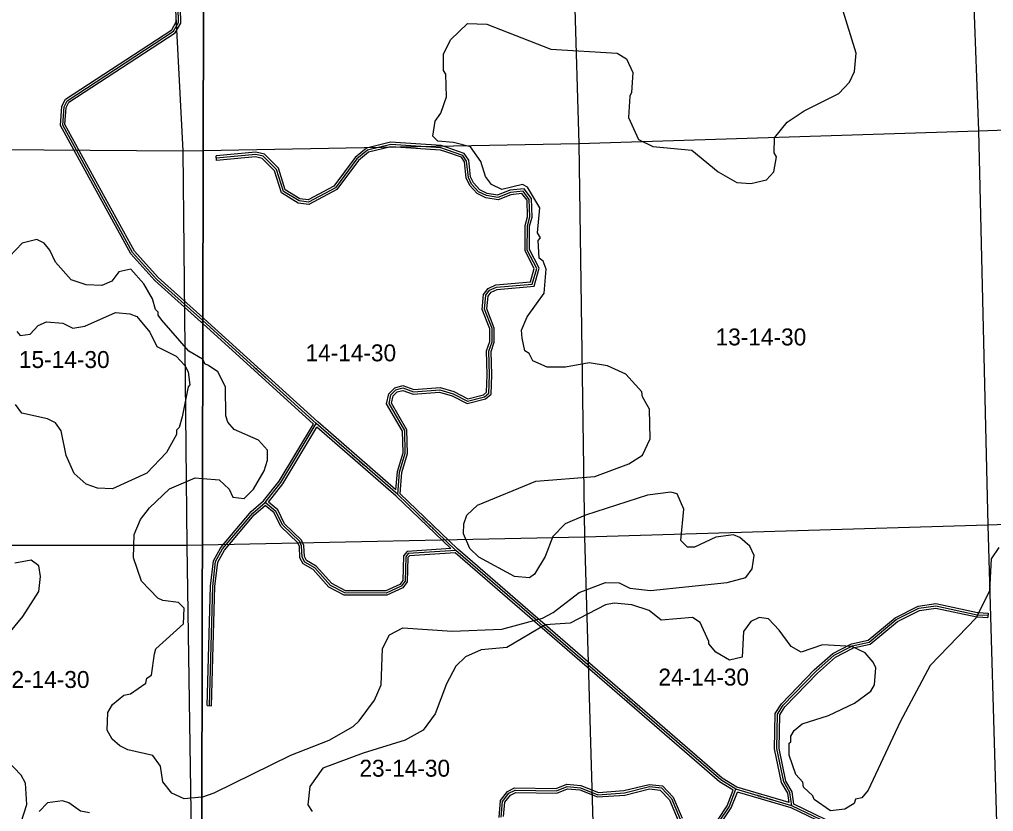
# Model space of a CAD drawing. Extents: x 457167 to 656239, y 1787309 to 1969297.
# Drawn here: x 574107 to 587049, y 1793886 to 1804414 of the extents above; entities that cross this region are included whole.
import ezdxf

# ---------------------------------------------------------------- set-up
doc = ezdxf.new("R2010")
doc.units = 0
for name, color, linetype in [('Level 1', 7, 'Continuous'), ('Level 2', 7, 'Continuous'), ('Level 31', 7, 'Continuous'), ('Level 32', 7, 'Continuous'), ('Level 34', 7, 'Continuous'), ('Level 63', 7, 'Continuous'), ('Level 7', 7, 'Continuous')]:
    doc.layers.add(name, color=color, linetype=linetype)

msp = doc.modelspace()

# ---------------------------------------------------------------- linework, layer by layer
at = {"layer": 'Level 1'}
for p, q in [((586650.661, 1808167.801), (586847.956, 1802934.818)), ((581381.49, 1808042.994), (581540.561, 1802766.081)), ((575998.755, 1807924.061), (576277.096, 1802667.77)), ((586847.956, 1802934.818), (592161.345, 1803101.525)), ((581540.561, 1802766.081), (586847.956, 1802934.818)), ((586847.956, 1802934.818), (586975.18, 1797694.129)), ((570894.453, 1802708.193), (576277.096, 1802667.77)), ((576547.075, 1802672.815), (581540.561, 1802766.081)), ((581540.561, 1802766.081), (581613.799, 1797533.651)), ((576277.096, 1802667.77), (576547.074, 1802672.815)), ((576277.096, 1802667.77), (576331.714, 1797421.172)), ((592286.499, 1797846.811), (586975.18, 1797694.129)), ((586975.18, 1797694.129), (581613.799, 1797533.651)), ((586975.18, 1797694.129), (587126.168, 1792401.213)), ((581613.799, 1797533.651), (576535.912, 1797425.522)), ((581613.799, 1797533.651), (581768.849, 1792252.746)), ((576331.714, 1797421.172), (571008.769, 1797425.091)), ((576535.911, 1797425.522), (576331.714, 1797421.172)), ((576331.714, 1797421.172), (576412.13, 1792148.339))]:
    msp.add_line(p, q, dxfattribs=at)
at = {"layer": 'Level 31'}
for p, q in [((576542.265, 1800412.541), (576542.227, 1800412.576)), ((578049.801, 1799042.9), (576542.266, 1800412.541)), ((579131.787, 1798099.234), (578049.801, 1799042.9)), ((579905.939, 1797355.856), (579131.787, 1798099.234)), ((584368.923, 1793964.242), (583627.074, 1794182.029))]:
    msp.add_line(p, q, dxfattribs=at)
for points in [[(576218.5, 1804373.126), (576181.546, 1806173.871), (576091.92, 1806891.13), (576042.325, 1807099.592), (575993.691, 1807608.407), (576003.654, 1808241.819), (576037.334, 1808341.745)], [(576542.227, 1800412.576), (575926.226, 1800964.415), (575610.105, 1801315.262), (574681.027, 1803009.936), (574698.449, 1803251.709), (574740.388, 1803334.887), (576151.63, 1804256.546), (576218.5, 1804373.126)], [(578730.622, 1802676.26), (578588.847, 1802559.831), (578304.662, 1802176.799), (577945.959, 1801985.556), (577821.034, 1802002.544), (577612.817, 1802128.067), (577521.622, 1802419.886), (577346.666, 1802595.157), (577246.626, 1802620.459), (576721.505, 1802571.391)], [(579780.986, 1802683.188), (579706.126, 1802708.068), (579039.346, 1802750.891), (578730.622, 1802676.26)], [(579131.787, 1798099.234), (579157.271, 1798399.171), (579232.704, 1798649.187), (579225.031, 1798949.192), (579016.955, 1799308.154), (579042.381, 1799424.824), (579109.146, 1799491.229), (579200.691, 1799516.131), (579342.454, 1799466.022), (579692.544, 1799490.395), (579867.461, 1799440.221), (580059.175, 1799339.834), (580284.364, 1799397.556), (580342.806, 1799447.616), (580351.583, 1799689.407), (580343.617, 1800006.14), (580385.631, 1800131.141), (580385.667, 1800306.407), (580286.091, 1800564.781), (580303.039, 1800748.013), (580353.224, 1800814.817), (580445.118, 1800856.448), (580920.192, 1800897.305), (580978.947, 1801105.542), (580854.152, 1801347.603), (580854.806, 1801672.681), (580888.193, 1801789.336), (580880.375, 1802022.798), (580797.074, 1802131.326), (580630.321, 1802114.936), (580463.466, 1802048.367), (580313.694, 1802073.761), (580205.411, 1802123.797), (580113.806, 1802223.981), (580072.234, 1802315.697), (580047.491, 1802532.467), (579997.597, 1802607.839), (579780.986, 1802683.188)], [(577372.691, 1797993.451), (577581.433, 1798259.91), (578049.801, 1799042.9)], [(576629.551, 1795293.671), (576674.04, 1796877.517), (576713.006, 1797210.876), (576804.859, 1797377.584), (577205.655, 1797851.99), (577372.691, 1797993.451)], [(579905.939, 1797355.856), (579272.368, 1797315.338), (579238.807, 1797273.59), (579230.169, 1796948.529), (579179.977, 1796882.09), (578979.57, 1796790.506), (578429.605, 1796791.283), (578237.883, 1796891.678), (578029.863, 1797125.558), (577896.754, 1797200.742), (577863.417, 1797267.356), (577855.441, 1797417.548), (577830.376, 1797475.781), (577605.749, 1797692.971), (577514.316, 1797876.43), (577372.691, 1797993.451)], [(583627.074, 1794182.029), (583427.403, 1794307.503), (581071.103, 1796346.991), (580975.622, 1796429.725), (579905.939, 1797355.856)], [(584368.923, 1793964.242), (584344.07, 1794139.556), (584260.805, 1794281.165), (584169.827, 1794723.141), (584178.998, 1795181.65), (584254.147, 1795298.228), (584688.299, 1795747.56), (584930.383, 1795964.18), (585157.93, 1796081.561), (585172.291, 1796088.806), (585397.476, 1796138.559), (585756.399, 1796437.869), (586057.01, 1796587.48), (586282.161, 1796620.511), (586831.91, 1796502.766), (586843.386, 1796502.017), (586973.771, 1796494.503)], [(580509.001, 1793812.223), (580526.001, 1794020.544), (580609.437, 1794128.735), (580692.739, 1794170.383), (581243.043, 1794160.913), (581384.726, 1794219.172), (581559.736, 1794202.096), (581793.266, 1794109.998), (582143.404, 1794134.393), (582476.759, 1794217.368), (582635.19, 1794200.33), (582768.508, 1794058.618), (582884.666, 1793783.129)], [(583409.756, 1793757.378), (583535.115, 1793948.763), (583627.074, 1794182.029)], [(585426.682, 1793537.516), (584943.594, 1793688.246), (584368.923, 1793964.242)]]:
    msp.add_lwpolyline(points, dxfattribs=at)
at = {"layer": 'Level 32'}
for p, q in [((576724.296, 1802541.521), (576718.714, 1802601.261)), ((576542.18, 1800372.087), (576522.21, 1800390.231)), ((578011.443, 1799037.215), (576542.181, 1800372.087)), ((576562.246, 1800434.922), (576542.352, 1800452.744)), ((578069.75, 1799065.308), (576562.402, 1800434.781)), ((579106.906, 1798160.741), (578069.75, 1799065.307)), ((579111.528, 1798077.096), (578057.126, 1798996.703)), ((579835.979, 1797381.444), (579111.528, 1798077.096)), ((579926.161, 1797378.031), (579162.892, 1798110.956)), ((586975.496, 1796524.453), (586972.046, 1796464.552)), ((576599.562, 1795294.514), (576659.54, 1795292.829)), ((584332.683, 1794006.148), (583639.516, 1794209.643)), ((584358.134, 1793936.143), (583644.931, 1794145.52))]:
    msp.add_line(p, q, dxfattribs=at)
for points in [[(576188.336, 1804380.832), (576151.585, 1806171.698), (576062.354, 1806885.782), (576012.657, 1807094.67), (575963.668, 1807607.211), (575973.73, 1808246.968), (576009.364, 1808352.683)], [(576248.666, 1804365.419), (576211.509, 1806176.046), (576121.485, 1806896.478), (576071.991, 1807104.516), (576023.714, 1807609.602), (576033.577, 1808236.671), (576065.306, 1808330.805)], [(576522.21, 1800390.231), (575905.013, 1800943.141), (575585.479, 1801297.776), (574650.469, 1803003.271), (574668.957, 1803259.854), (574717.23, 1803355.596), (576129.192, 1804277.723), (576188.336, 1804380.832)], [(576542.351, 1800452.744), (575947.44, 1800985.689), (575634.733, 1801332.749), (574711.586, 1803016.603), (574727.94, 1803243.564), (574763.545, 1803314.179), (576174.069, 1804235.368), (576248.666, 1804365.419)], [(578716.894, 1802703.806), (578566.954, 1802580.672), (578284.591, 1802200.096), (577940.398, 1802016.589), (577831.216, 1802031.436), (577638.056, 1802147.883), (577548.06, 1802435.866), (577362.049, 1802622.211), (577248.975, 1802650.809), (576718.714, 1802601.261)], [(579790.449, 1802711.656), (579711.913, 1802737.759), (579036.723, 1802781.121), (578716.894, 1802703.806)], [(579771.525, 1802654.718), (579700.338, 1802678.377), (579041.968, 1802720.661), (578744.351, 1802648.713)], [(579162.892, 1798110.956), (579186.898, 1798393.506), (579262.818, 1798645.136), (579254.826, 1798957.613), (579048.744, 1799313.133), (579069.809, 1799409.792), (579124.676, 1799464.363), (579199.526, 1799484.724), (579338.326, 1799435.661), (579689.354, 1799460.099), (579856.252, 1799412.226), (580055.464, 1799307.912), (580298.577, 1799370.228), (580372.309, 1799433.386), (580381.597, 1799689.24), (580373.741, 1800001.601), (580415.631, 1800126.231), (580415.669, 1800311.985), (580316.611, 1800569.014), (580332.129, 1800736.787), (580372.598, 1800790.659), (580452.814, 1800826.999), (580943.431, 1800869.191), (581011.031, 1801108.777), (580884.168, 1801354.852), (580884.797, 1801668.443), (580918.334, 1801785.621), (580910.036, 1802033.426), (580810.725, 1802162.813), (580623.154, 1802144.377), (580460.175, 1802079.354), (580322.649, 1802102.672), (580223.476, 1802148.498), (580139.163, 1802240.707), (580101.506, 1802323.786), (580076.481, 1802543.024), (580017.021, 1802632.846), (579790.449, 1802711.656)], [(578744.351, 1802648.713), (578610.74, 1802538.99), (578324.733, 1802153.502), (577951.521, 1801954.523), (577810.851, 1801973.651), (577587.579, 1802108.252), (577495.186, 1802403.906), (577331.284, 1802568.102), (577244.276, 1802590.108), (576724.296, 1802541.521)], [(579106.906, 1798160.742), (579127.644, 1798404.834), (579202.591, 1798653.239), (579195.237, 1798940.771), (578985.165, 1799303.174), (579014.951, 1799439.856), (579093.615, 1799518.096), (579201.857, 1799547.538), (579346.581, 1799496.383), (579695.734, 1799520.69), (579878.671, 1799468.215), (580062.886, 1799371.755), (580270.15, 1799424.882), (580313.301, 1799461.846), (580321.57, 1799689.575), (580313.494, 1800010.679), (580355.632, 1800136.051), (580355.666, 1800300.83), (580255.571, 1800560.549), (580273.949, 1800759.238), (580333.849, 1800838.976), (580437.423, 1800885.898), (580896.952, 1800925.417), (580946.863, 1801102.307), (580824.137, 1801340.354), (580824.814, 1801676.92), (580858.052, 1801793.051), (580850.713, 1802012.171), (580783.423, 1802099.84), (580637.488, 1802085.496), (580466.759, 1802017.381), (580304.738, 1802044.851), (580187.346, 1802099.097), (580088.45, 1802207.253), (580042.962, 1802307.609), (580018.501, 1802521.911), (579978.173, 1802582.832), (579771.525, 1802654.718)], [(577350.964, 1798014.364), (577556.654, 1798276.928), (578011.444, 1799037.215)], [(577414.334, 1797997.959), (577606.211, 1798242.892), (578057.126, 1798996.703)], [(576599.562, 1795294.514), (576644.089, 1796879.685), (576683.891, 1797220.202), (576780.02, 1797394.67), (577184.355, 1797873.265), (577350.964, 1798014.364)], [(576659.54, 1795292.829), (576703.991, 1796875.35), (576742.12, 1797201.55), (576829.697, 1797360.498), (577226.954, 1797830.716), (577372.928, 1797954.337)], [(579895.592, 1797325.133), (579287.47, 1797286.242), (579268.528, 1797262.679), (579259.903, 1796938.118), (579199.344, 1796857.955), (578986.081, 1796760.497), (578422.206, 1796761.293), (578219.11, 1796867.644), (578010.764, 1797101.891), (577874.025, 1797179.126), (577833.791, 1797259.521), (577825.767, 1797410.608), (577805.199, 1797458.395), (577581.195, 1797674.982), (577490.303, 1797857.355), (577372.929, 1797954.337)], [(579835.979, 1797381.444), (579257.266, 1797344.435), (579209.086, 1797284.501), (579200.435, 1796958.94), (579160.611, 1796906.224), (578973.06, 1796820.516), (578437.004, 1796821.273), (578256.656, 1796915.712), (578048.962, 1797149.226), (577919.483, 1797222.36), (577893.044, 1797275.191), (577885.116, 1797424.488), (577855.554, 1797493.166), (577630.303, 1797710.961), (577538.328, 1797895.506), (577414.334, 1797997.959)], [(583639.516, 1794209.643), (583445.305, 1794331.686), (581090.743, 1796369.668), (580995.262, 1796452.401), (579926.161, 1797378.031)], [(583590.036, 1794169.872), (583409.501, 1794283.32), (581051.463, 1796324.312), (580955.981, 1796407.047), (579895.592, 1797325.132)], [(584332.684, 1794006.148), (584315.2, 1794129.467), (584232.423, 1794270.245), (584139.766, 1794720.381), (584149.173, 1795190.755), (584230.527, 1795316.957), (584667.481, 1795769.19), (584913.229, 1795989.087), (585144.296, 1796108.284), (585162.14, 1796117.286), (585383.871, 1796166.276), (585739.885, 1796463.161), (586047.924, 1796616.468), (586283.156, 1796650.98), (586836.049, 1796532.56), (586845.226, 1796531.961), (586975.496, 1796524.453)], [(584396.375, 1793984.339), (584372.94, 1794149.645), (584289.186, 1794292.084), (584199.888, 1794725.899), (584208.822, 1795172.545), (584277.767, 1795279.498), (584709.116, 1795725.929), (584947.536, 1795939.271), (585171.563, 1796054.836), (585182.441, 1796060.324), (585411.081, 1796110.841), (585772.912, 1796412.576), (586066.096, 1796558.491), (586281.165, 1796590.044), (586827.771, 1796472.971), (586841.548, 1796472.072), (586972.046, 1796464.552)], [(580478.352, 1793805.499), (580496.822, 1794031.834), (580589.876, 1794152.496), (580685.901, 1794200.506), (581237.365, 1794191.016), (581380.216, 1794249.755), (581566.833, 1794231.547), (581797.955, 1794140.398), (582138.703, 1794164.139), (582474.676, 1794247.766), (582649.434, 1794228.971), (582794.056, 1794075.246), (582910.038, 1793800.173)], [(580539.649, 1793818.946), (580555.179, 1794009.253), (580628.998, 1794104.974), (580699.576, 1794140.261), (581248.721, 1794130.811), (581389.236, 1794188.589), (581552.641, 1794172.646), (581788.577, 1794079.599), (582148.106, 1794104.648), (582478.841, 1794186.971), (582620.946, 1794171.688), (582742.961, 1794041.991), (582859.295, 1793766.084)], [(583388.911, 1793780.307), (583508.333, 1793962.628), (583590.035, 1794169.872)], [(583430.601, 1793734.448), (583561.896, 1793934.897), (583644.931, 1794145.521)], [(585396.037, 1793515.65), (584932.574, 1793660.256), (584358.134, 1793936.143)], [(585431.052, 1793567.579), (584954.614, 1793716.234), (584396.375, 1793984.339)]]:
    msp.add_lwpolyline(points, dxfattribs=at)
at = {"layer": 'Level 63'}
for points in [[(536651.603, 1787478.526), (576514.525, 1787372.776), (576611.219, 1832825.663), (536796.799, 1832931.691), (536651.603, 1787478.526)], [(576514.526, 1787372.776), (616376.934, 1787309.166), (616425.227, 1832761.92), (576611.22, 1832825.663), (576514.526, 1787372.776)]]:
    msp.add_lwpolyline(points, dxfattribs=at)
at = {"layer": 'Level 7'}
for p, q in [((576528.644, 1794078.851), (576528.791, 1794078.903)), ((576529.075, 1794079.511), (576528.794, 1794079.482))]:
    msp.add_line(p, q, dxfattribs=at)
for points in [[(582198.522, 1803109.4), (582331.576, 1802817.466), (582523.208, 1802725.575), (583040.022, 1802674.996), (583389.818, 1802391.203), (583639.771, 1802249.231), (583823.132, 1802232.362), (584031.604, 1802282.144), (584131.744, 1802390.426), (584165.312, 1802590.459), (584132.002, 1802640.51), (584140.571, 1802840.583), (584307.52, 1803048.796), (584532.761, 1803198.62), (584991.482, 1803431.545), (585133.362, 1803581.428), (585200.211, 1803723.08), (585225.48, 1803964.804), (585034.403, 1804581.913)], [(576528.792, 1794078.903), (576695.436, 1794137.043), (577712.979, 1794636.144), (578221.711, 1794835.659), (578538.652, 1795018.723), (578622.112, 1795093.655), (578822.481, 1795368.559), (578914.37, 1795568.533), (578931.566, 1796052), (579023.455, 1796235.303), (579198.616, 1796326.836), (579857.141, 1796284.437), (580515.736, 1796308.76), (581057.729, 1796458.224), (581199.54, 1796533.116), (581541.62, 1796799.521), (581891.871, 1796932.504), (582075.263, 1796923.975), (582216.885, 1796857.154), (582491.947, 1796823.514), (583509.094, 1796930.81), (583759.246, 1796997.201), (583842.745, 1797113.843), (583867.944, 1797288.876), (583809.722, 1797413.988), (583676.441, 1797530.819), (583593.14, 1797564.27), (583359.658, 1797531.178), (583076.096, 1797398.096), (582984.406, 1797398.195), (582892.805, 1797489.996), (582934.941, 1797906.742), (582843.439, 1798106.906), (582760.108, 1798132.016), (582451.636, 1798090.664), (581626.051, 1797824.786), (581359.161, 1797708.374), (581192.281, 1797541.811), (581091.952, 1797275.146), (580949.973, 1797041.892), (580883.253, 1796991.941), (580683.181, 1797008.811), (580208.306, 1797267.753), (580091.704, 1797384.595), (580008.561, 1797576.397), (580008.69, 1797709.779), (580050.51, 1797826.451), (580192.35, 1797959.674), (580967.943, 1798275.631), (581751.648, 1798341.505), (582201.971, 1798507.739), (582385.501, 1798624.251), (582485.76, 1798840.896), (582477.846, 1799232.701), (582386.315, 1799399.523), (582378.044, 1799466.245), (582161.561, 1799699.897), (581919.907, 1799808.498), (581678.215, 1799850.438), (581361.373, 1799792.446), (581119.631, 1799792.675), (580927.959, 1799876.266), (580878.067, 1799976.327), (580819.747, 1800009.747), (580786.566, 1800176.5), (580778.364, 1800284.901), (580853.553, 1800459.875), (581078.992, 1800776.42), (581104.32, 1801093.165), (581062.769, 1801201.566), (581012.788, 1801243.317), (580996.346, 1801476.771), (581029.756, 1801510.081), (580988.135, 1801576.802), (581021.842, 1801910.217), (580855.379, 1802185.481), (580788.748, 1802218.891), (580513.556, 1802152.499), (580380.275, 1802219.35), (580297.013, 1802327.791), (580238.881, 1802527.924), (580097.368, 1802719.826), (579872.356, 1802778.406), (579663.944, 1802795.306), (579597.322, 1802862.066), (579630.891, 1803062.1), (579706.021, 1803170.401), (579781.27, 1803387.056), (579773.257, 1803687.16), (579739.976, 1803737.241), (579740.205, 1803953.984), (579832.104, 1804145.617), (580057.404, 1804362.101), (580315.836, 1804353.502), (581165.766, 1804019.14), (582049.344, 1803968.202), (582174.326, 1803893.051), (582257.487, 1803709.549), (582240.52, 1803442.785), (582215.48, 1803392.804), (582198.522, 1803109.4)], [(576539.293, 1799898.241), (576356.219, 1800007.2), (575999.07, 1800416.821), (575949.289, 1800483.672), (575949.418, 1800525.353), (575916.167, 1800558.803), (575874.945, 1800700.645), (575758.862, 1800901.106), (575584.417, 1801093.397), (575425.935, 1801060.545), (575333.835, 1800935.791), (575200.264, 1800877.869), (574991.89, 1800886.856), (574792.016, 1800954.206), (574584.361, 1801188.266), (574509.819, 1801346.918), (574435.087, 1801438.848), (574335.215, 1801489.198), (574143.322, 1801439.765), (573976.041, 1801265.26)], [(574072.902, 1800264.576), (574114.413, 1800214.426), (574247.865, 1800230.677), (574356.595, 1800347.021), (574465.126, 1800396.713), (574681.81, 1800379.355), (574814.993, 1800312.246), (574973.445, 1800336.728), (575382.51, 1800518.816), (575574.182, 1800501.558), (575665.785, 1800467.918), (575840.189, 1800258.957), (575931.272, 1800066.926), (576189.297, 1799941.067), (576305.62, 1799815.626), (576347.001, 1799732.136), (576371.453, 1799557.003), (576346.383, 1799532.062), (576270.075, 1799132.186), (576227.936, 1798990.593), (576194.495, 1798957.352), (576194.296, 1798898.991), (576060.166, 1798657.666), (575800.855, 1798383.388), (575341.71, 1798176.45), (575341.71, 1798176.45), (575141.666, 1798185.407), (574991.744, 1798235.916), (574833.82, 1798378.126), (574726.226, 1798620.239), (574660.552, 1798945.543), (574585.89, 1799054.184), (574477.678, 1799104.523), (574136.122, 1799180.63), (574053.15, 1799297.631)], [(576541.447, 1798313.686), (576758.19, 1798296.787), (576891.431, 1798171.606), (576941.323, 1798063.174), (577091.374, 1798046.334), (577216.544, 1798171.246), (577358.523, 1798412.871), (577400.332, 1798554.523), (577400.501, 1798687.905), (577283.919, 1798821.416), (576958.935, 1798963.488), (576875.704, 1799063.589), (576850.763, 1799146.991), (576842.849, 1799530.456), (576743.006, 1799730.659), (576618.065, 1799814.15), (576568.074, 1799839.19), (576543.134, 1799897.581)], [(576528.793, 1794079.482), (576295.56, 1794055.248), (576129.097, 1794130.797), (576012.845, 1794281.248), (575980.192, 1794489.751), (575880.58, 1794631.792), (575547.384, 1794707.869), (575439.181, 1794758.249), (575339.439, 1794850.239), (575273.107, 1794967.18), (575282.195, 1795200.563), (575340.875, 1795308.736), (575491.326, 1795433.32), (575583.088, 1795449.701), (575783.62, 1795590.766), (575800.489, 1795657.416), (575858.97, 1795698.908), (575901.568, 1795982.213), (575918.437, 1796048.834), (576286.32, 1796381.114), (576295.308, 1796589.517), (576220.546, 1796664.767), (576012.203, 1796690.436), (575945.612, 1796724.005), (575729.586, 1796949.776), (575622.192, 1797258.549), (575631.51, 1797566.954), (575715.529, 1797766.768), (575832.73, 1797924.791), (576100.311, 1798174.029), (576442.555, 1798323.006), (576534.226, 1798314.376)], [(587119.168, 1797393.779), (587018.969, 1797243.856), (586993.542, 1796818.71), (586818.093, 1796460.444), (586208.864, 1795827.541), (585807.936, 1795077.699), (585381.811, 1794169.503), (585298.351, 1794069.531), (585214.991, 1794052.951), (585198.251, 1793994.63), (585073.111, 1793919.738), (584881.35, 1793894.927), (584664.766, 1794045.209), (584648.166, 1794095.22), (584523.254, 1794212.061), (584514.973, 1794278.782), (584423.382, 1794378.923), (584331.969, 1794637.447), (584332.138, 1794795.83), (584357.148, 1794812.47), (584357.237, 1794887.501), (584398.987, 1794962.492), (584507.457, 1795054.064), (584857.709, 1795162.076), (585199.66, 1795328.441), (585416.561, 1795486.604), (585466.681, 1795569.896), (585483.578, 1795794.949), (585450.327, 1795870), (585342.086, 1795995.181), (585167.094, 1796078.742)], [(573759.215, 1796005.717), (574152.517, 1796479.609), (574362.007, 1796812.406), (574387.635, 1797012.411), (574363.084, 1797154.192), (574263.282, 1797229.552), (574046.409, 1797188.549)], [(585167.094, 1796078.742), (584775.321, 1796104.141), (584491.789, 1796004.429), (584358.477, 1796079.589), (584200.315, 1796296.492), (584058.762, 1796446.714), (583933.751, 1796463.514), (583825.321, 1796413.592), (583725.151, 1796280.351), (583708.124, 1795938.555), (583541.333, 1795897.044), (583358.071, 1796005.605), (583266.469, 1796114.076), (583266.529, 1796147.426), (583150.086, 1796397.64), (583050.114, 1796464.431), (582633.271, 1796431.549), (582475.009, 1796556.75), (582241.666, 1796632.041), (582008.285, 1796657.28), (581891.544, 1796632.399), (581424.452, 1796391.144), (581090.97, 1796366.492), (580582.169, 1796066.936), (580240.356, 1796033.955), (580031.846, 1795942.452), (579906.676, 1795817.57), (579781.366, 1795584.286), (579630.899, 1795184.279), (579472.28, 1794967.726), (579230.399, 1794834.572), (578671.676, 1794660.138), (578137.934, 1794460.623), (577962.605, 1794219.069), (577937.376, 1793977.315), (577995.628, 1793885.544)], [(574127.14, 1793745.367), (574202.89, 1793978.561), (574187.137, 1794262.026), (574129.135, 1794370.596), (573830.018, 1794679.988)], [(575036.193, 1793867.541), (574919.551, 1793892.909), (574761.518, 1794001.769), (574678.216, 1794027.068), (574478.084, 1794002.686), (574369.323, 1793886.332)]]:
    msp.add_lwpolyline(points, dxfattribs=at)

# ---------------------------------------------------------------- texts
at = {"layer": 'Level 2'}
for s, p in [('13-14-30', (583355.969, 1800081.728)), ('14-14-30', (577906.945, 1799870.422)), ('15-14-30', (574099.944, 1799781.821)), ('22-14-30', (573832.548, 1795529.001)), ('24-14-30', (582595.913, 1795560.936)), ('23-14-30', (578623.658, 1794349.629))]:
    msp.add_text(s, height=225, dxfattribs=at).set_placement(p)
at = {"layer": 'Level 34'}
for rotation, p in [(317.7437334, (577216.276, 1799783.296)), (318.9062417, (578509.944, 1798624.995)), (316.1616111, (579440.688, 1797785.283)), (319.1221861, (582168.201, 1795380.871)), (343.6390972, (583902.002, 1794088.291))]:
    msp.add_text('RELAY ROAD', height=25, rotation=rotation, dxfattribs=at).set_placement(p)

doc.saveas('drawing.dxf')
